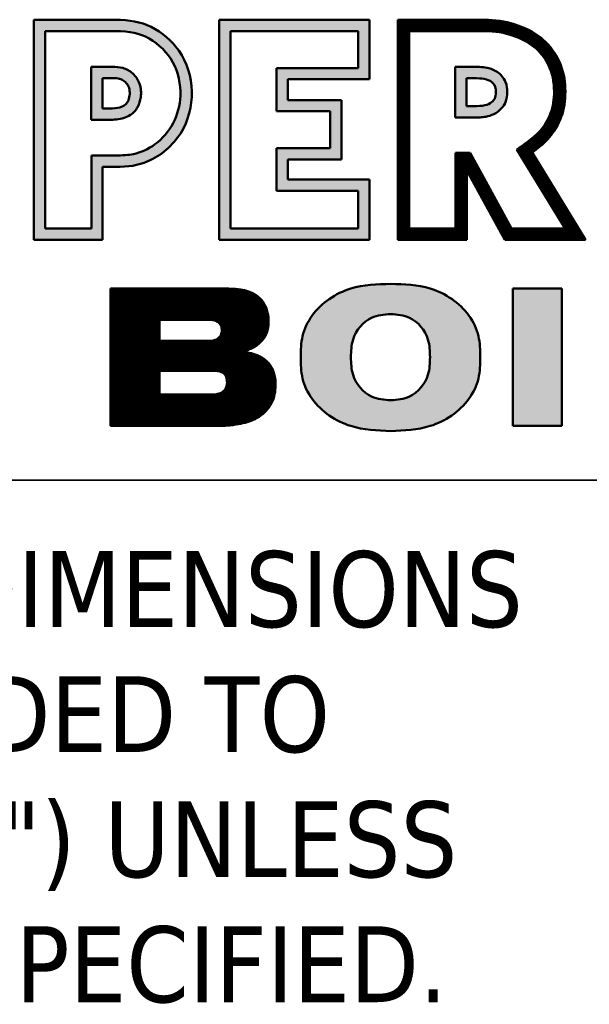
# Model space of a CAD drawing. Header units: inches. Extents: x 5 to 1128, y -85 to 748.
# Tile 515 of 656: x 940 to 959, y 50 to 84. Entities that reach past the tile are written whole.
import ezdxf
from ezdxf.enums import TextEntityAlignment as Align

# ---------------------------------------------------------------- set-up
doc = ezdxf.new("R2010")
doc.units = ezdxf.units.IN
doc.header["$LTSCALE"] = 32
doc.header["$MEASUREMENT"] = 0
doc.layers.add('No Plot', color=7, linetype='Continuous', lineweight=25, plot=False)
doc.layers.add('Title (ANSI)', color=7, linetype='Continuous', lineweight=50)
doc.styles.add('Note Text (ANSI)', font='tahoma.ttf')
doc.styles.get("Standard").update_dxf_attribs({"font": 'arial.ttf'})
pattern_1 = [(45, (0, 0), (-3.0935921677e-05, 3.0935921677e-05), [])]

# ---------------------------------------------------------------- blocks, each defined once
blk = doc.blocks.new('Title Blocks SUPERIOR TITLE')
at = {"lineweight": 25}
h = blk.add_hatch(color=256, dxfattribs=at)
edge = h.paths.add_edge_path(flags=0)
edge.add_line((48.7307, 4.2394), (48.7563, 4.2394))
edge.add_spline(control_points=[(48.7563, 4.2394), (48.7636, 4.2394), (48.7696, 4.2399), (48.7829, 4.2426), (48.7905, 4.2461), (48.8138, 4.263), (48.8237, 4.282), (48.8249, 4.3147), (48.8222, 4.327), (48.811, 4.3477), (48.8018, 4.3567), (48.7811, 4.3686), (48.7714, 4.3702), (48.7559, 4.3705)], knot_values=[-0.818543, -0.818543, -0.818543, -0.818543, -0.7519, -0.7519, -0.65082, -0.65082, -0.418996, -0.418996, -0.279331, -0.279331, -0.139665, -0.139665, 0, 0, 0, 0], degree=3, periodic=0)
edge.add_line((48.7559, 4.3705), (48.6819, 4.3705))
edge.add_line((48.6819, 4.3705), (48.6819, 4.1626))
edge.add_line((48.6819, 4.1626), (48.7307, 4.1626))
edge.add_line((48.7307, 4.1626), (48.7307, 4.2394))
edge = h.paths.add_edge_path()
edge.add_spline(control_points=[(48.7563, 4.2275), (48.7694, 4.2275), (48.7798, 4.2288), (48.8041, 4.2394), (48.8166, 4.2501), (48.8409, 4.2887), (48.8404, 4.3252), (48.8153, 4.3605), (48.8051, 4.3692), (48.7825, 4.3806), (48.7708, 4.3822), (48.7561, 4.3824)], knot_values=[0, 0, 0, 0, 0.112702, 0.112702, 0.264618, 0.264618, 0.566661, 0.566661, 0.692602, 0.692602, 0.818543, 0.818543, 0.818543, 0.818543], degree=3, periodic=0)
edge.add_line((48.7561, 4.3824), (48.67, 4.3824))
edge.add_line((48.67, 4.3824), (48.67, 4.1507))
edge.add_line((48.67, 4.1507), (48.7426, 4.1507))
edge.add_line((48.7426, 4.1507), (48.7426, 4.2275))
edge.add_line((48.7426, 4.2275), (48.7563, 4.2275))
h = blk.add_hatch(color=256, dxfattribs=at)
h.paths.add_polyline_path([(48.9255, 4.286), (48.9255, 4.3316), (49.0117, 4.3316), (49.0117, 4.3705), (48.877, 4.3705), (48.877, 4.1626), (49.0116, 4.1626), (49.0116, 4.2021), (48.9255, 4.2021), (48.9255, 4.2471), (48.982, 4.2471), (48.982, 4.286)], flags=0)
h.paths.add_polyline_path([(49.0236, 4.3197), (49.0236, 4.3824), (48.8651, 4.3824), (48.8651, 4.1507), (49.0235, 4.1507), (49.0235, 4.214), (48.9374, 4.214), (48.9374, 4.2352), (48.9939, 4.2352), (48.9939, 4.2979), (48.9374, 4.2979), (48.9374, 4.3197)])
h = blk.add_hatch(dxfattribs=at)
h.set_pattern_fill('ANSI31', color=256, scale=0.00035, style=0)
h.set_pattern_definition(pattern_1)
edge = h.paths.add_edge_path(flags=0)
edge.add_line((49.1293, 4.2421), (49.173, 4.1626))
edge.add_line((49.173, 4.1626), (49.2296, 4.1626))
edge.add_line((49.2296, 4.1626), (49.1786, 4.2457))
edge.add_spline(control_points=[(49.1786, 4.2457), (49.1854, 4.2504), (49.1909, 4.2545), (49.1951, 4.258)], knot_values=[-0.701293, -0.701293, -0.701293, -0.701293, -0.650383, -0.650383, -0.650383, -0.650383], degree=3, periodic=0)
edge.add_spline(control_points=[(49.1951, 4.258), (49.1991, 4.2613), (49.2019, 4.264), (49.2088, 4.2724), (49.2128, 4.2796), (49.2172, 4.2937), (49.218, 4.302), (49.2173, 4.3211), (49.2148, 4.3299), (49.202, 4.3521), (49.1885, 4.3615), (49.1614, 4.3697), (49.1525, 4.3706), (49.1399, 4.3704)], knot_values=[-0.650383, -0.650383, -0.650383, -0.650383, -0.601453, -0.601453, -0.510571, -0.510571, -0.419689, -0.419689, -0.301849, -0.301849, -0.111362, -0.111362, 0, 0, 0, 0], degree=3, periodic=0)
edge.add_line((49.1399, 4.3704), (49.0652, 4.3704))
edge.add_line((49.0652, 4.3704), (49.0652, 4.1626))
edge.add_line((49.0652, 4.1626), (49.114, 4.1626))
edge.add_line((49.114, 4.1626), (49.114, 4.2421))
edge.add_line((49.114, 4.2421), (49.1293, 4.2421))
edge = h.paths.add_edge_path()
edge.add_line((49.251, 4.1507), (49.1946, 4.2425))
edge.add_spline(control_points=[(49.1946, 4.2425), (49.1976, 4.2447), (49.2003, 4.2468), (49.2027, 4.2488)], knot_values=[0.650383, 0.650383, 0.650383, 0.650383, 0.677218, 0.677218, 0.677218, 0.677218], degree=3, periodic=0)
edge.add_spline(control_points=[(49.2027, 4.2488), (49.2094, 4.2543), (49.2137, 4.2591), (49.2228, 4.2728), (49.2264, 4.2812), (49.2298, 4.2982), (49.2301, 4.3084), (49.2271, 4.3362), (49.2167, 4.3547), (49.1924, 4.3717), (49.1824, 4.3761), (49.1618, 4.3818), (49.1519, 4.3825), (49.14, 4.3824)], knot_values=[0, 0, 0, 0, 0.074157, 0.074157, 0.162849, 0.162849, 0.251541, 0.251541, 0.44626, 0.44626, 0.548321, 0.548321, 0.650383, 0.650383, 0.650383, 0.650383], degree=3, periodic=0)
edge.add_line((49.14, 4.3824), (49.0532, 4.3824))
edge.add_line((49.0532, 4.3824), (49.0532, 4.1507))
edge.add_line((49.0532, 4.1507), (49.1259, 4.1507))
edge.add_line((49.1259, 4.1507), (49.1259, 4.2236))
edge.add_line((49.1259, 4.2236), (49.166, 4.1507))
edge.add_line((49.166, 4.1507), (49.251, 4.1507))
h = blk.add_hatch(color=256, dxfattribs=at)
edge = h.paths.add_edge_path(flags=0)
edge.add_line((48.7423, 4.289), (48.7494, 4.289))
edge.add_spline(control_points=[(48.7494, 4.289), (48.7542, 4.289), (48.7573, 4.2892), (48.7645, 4.2913), (48.7665, 4.2926), (48.7704, 4.2982), (48.7715, 4.3032), (48.7705, 4.3118), (48.7685, 4.3154), (48.7623, 4.3202), (48.7594, 4.3208), (48.7526, 4.321)], knot_values=[-0.274372, -0.274372, -0.274372, -0.274372, -0.232556, -0.232556, -0.183037, -0.183037, -0.122025, -0.122025, -0.061012, -0.061012, 0, 0, 0, 0], degree=3, periodic=0)
edge.add_line((48.7526, 4.321), (48.7423, 4.321))
edge.add_line((48.7423, 4.321), (48.7423, 4.289))
edge = h.paths.add_edge_path()
edge.add_spline(control_points=[(48.7494, 4.2771), (48.7519, 4.2771), (48.7573, 4.2771), (48.7649, 4.2787), (48.7733, 4.2823), (48.7801, 4.29), (48.7836, 4.3018), (48.7827, 4.315), (48.7752, 4.3264), (48.7642, 4.3326), (48.7564, 4.3328), (48.7525, 4.3329)], knot_values=[0, 0, 0, 0, 21.446278, 45.995522, 66.36737, 98.655676, 129.682851, 170.550924, 207.699464, 241.742111, 274.372411, 274.372411, 274.372411, 274.372411], degree=3, periodic=0)
edge.add_line((48.7525, 4.3329), (48.7304, 4.3328))
edge.add_line((48.7304, 4.3328), (48.7304, 4.2771))
edge.add_line((48.7304, 4.2771), (48.7494, 4.2771))
h = blk.add_hatch(color=256, dxfattribs=at)
edge = h.paths.add_edge_path(flags=0)
edge.add_spline(control_points=[(49.1329, 4.2914), (49.1378, 4.2915), (49.1417, 4.2916), (49.148, 4.293), (49.1501, 4.294), (49.1539, 4.2972), (49.1553, 4.299), (49.1565, 4.3026), (49.1567, 4.3063), (49.1559, 4.313), (49.1547, 4.3148), (49.1479, 4.3201), (49.142, 4.3208), (49.1329, 4.3209)], knot_values=[-0.288872, -0.288872, -0.288872, -0.288872, -0.246765, -0.246765, -0.208681, -0.208681, -0.170597, -0.170597, -0.132513, -0.132513, -0.07892, -0.07892, 0, 0, 0, 0], degree=3, periodic=0)
edge.add_line((49.1329, 4.3209), (49.1256, 4.3209))
edge.add_line((49.1256, 4.3209), (49.1256, 4.2914))
edge.add_line((49.1256, 4.2914), (49.1329, 4.2914))
edge = h.paths.add_edge_path()
edge.add_line((49.1137, 4.2795), (49.1329, 4.2795))
edge.add_spline(control_points=[(49.1329, 4.2795), (49.1352, 4.2795), (49.1396, 4.2795), (49.1469, 4.2803), (49.1549, 4.2826), (49.1622, 4.2881), (49.1677, 4.2962), (49.1689, 4.3062), (49.1677, 4.3159), (49.1633, 4.3231), (49.1573, 4.3283), (49.1498, 4.3317), (49.1412, 4.3327), (49.1357, 4.3328), (49.1329, 4.3328)], knot_values=[0, 0, 0, 0, 19.68907, 37.183159, 62.807968, 90.559754, 113.544659, 144.551319, 174.727619, 195.878946, 214.672315, 242.231464, 264.830431, 288.883455, 288.883455, 288.883455, 288.883455], degree=3, periodic=0)
edge.add_line((49.1329, 4.3328), (49.1137, 4.3328))
edge.add_line((49.1137, 4.3328), (49.1137, 4.2795))
h = blk.add_hatch(dxfattribs=at)
h.set_pattern_fill('ANSI31', color=256, scale=0.00035, style=0)
h.set_pattern_definition(pattern_1)
edge = h.paths.add_edge_path(flags=0)
edge.add_line((48.8023, 3.9875), (48.8567, 3.9875))
edge.add_spline(control_points=[(48.8567, 3.9875), (48.8577, 3.9875), (48.8597, 3.9875), (48.8621, 3.9879), (48.8651, 3.9885), (48.8681, 3.9896), (48.8713, 3.9925), (48.8733, 3.9962), (48.8736, 4.0006), (48.8733, 4.0043), (48.872, 4.0081), (48.8692, 4.0107), (48.8656, 4.012), (48.8622, 4.0125), (48.8591, 4.0127), (48.8574, 4.0127), (48.8566, 4.0127)], knot_values=[-138.059108, -138.059108, -138.059108, -138.059108, -129.678332, -121.376797, -116.767826, -103.812896, -94.676817, -80.216732, -69.105277, -57.710838, -47.88682, -35.866014, -26.520091, -14.922162, -6.895848, 0, 0, 0, 0], degree=3, periodic=0)
edge.add_line((48.8566, 4.0127), (48.8023, 4.0127))
edge.add_line((48.8023, 4.0127), (48.8023, 3.9875))
edge = h.paths.add_edge_path(flags=0)
edge.add_line((48.8025, 4.0441), (48.8535, 4.0441))
edge.add_spline(control_points=[(48.8535, 4.0441), (48.8549, 4.0441), (48.8571, 4.0441), (48.8608, 4.0449), (48.8649, 4.0467), (48.8677, 4.0509), (48.8681, 4.0557), (48.8676, 4.0598), (48.8651, 4.0634), (48.8615, 4.0654), (48.858, 4.0662), (48.8552, 4.0664), (48.8537, 4.0664), (48.8532, 4.0664)], knot_values=[-119.342972, -119.342972, -119.342972, -119.342972, -107.342224, -100.443953, -87.079297, -70.488666, -59.600945, -46.774352, -35.297935, -23.84831, -12.395346, -4.545955, 0, 0, 0, 0], degree=3, periodic=0)
edge.add_line((48.8532, 4.0664), (48.8025, 4.0664))
edge.add_line((48.8025, 4.0664), (48.8025, 4.0441))
edge = h.paths.add_edge_path()
edge.add_spline(control_points=[(48.8895, 4.0328), (48.8905, 4.0331), (48.8931, 4.0337), (48.8976, 4.0353), (48.902, 4.0374), (48.9065, 4.0404), (48.9099, 4.0435), (48.913, 4.0476), (48.915, 4.0517), (48.9164, 4.056), (48.9171, 4.0604), (48.9173, 4.0646), (48.9172, 4.0687), (48.9165, 4.0732), (48.9153, 4.0777), (48.9131, 4.0826), (48.9104, 4.0869), (48.9068, 4.0904), (48.9034, 4.0929), (48.8995, 4.0949), (48.8953, 4.0965), (48.8908, 4.0977), (48.8868, 4.0983), (48.8827, 4.0988), (48.8778, 4.0991), (48.874, 4.0992), (48.8719, 4.0992)], knot_values=[0, 0, 0, 0, 8.259258, 22.888893, 40.689723, 50.687745, 68.353182, 80.542787, 94.018555, 107.764489, 119.14978, 132.14778, 143.21613, 154.398622, 171.050613, 182.919142, 200.343742, 214.594199, 225.505564, 236.767803, 251.550036, 264.361289, 276.33066, 286.072641, 299.740571, 318.388347, 318.388347, 318.388347, 318.388347], degree=3, periodic=0)
edge.add_line((48.8719, 4.0992), (48.7507, 4.0992))
edge.add_line((48.7507, 4.0992), (48.7507, 3.9545))
edge.add_line((48.7507, 3.9545), (48.8614, 3.9545))
edge.add_spline(control_points=[(48.8614, 3.9545), (48.8635, 3.9545), (48.8684, 3.9545), (48.8755, 3.955), (48.8839, 3.9559), (48.8923, 3.9576), (48.9013, 3.9605), (48.9081, 3.9645), (48.9132, 3.9687), (48.9172, 3.973), (48.9211, 3.9793), (48.924, 3.9876), (48.9247, 3.9954), (48.9245, 4.0021), (48.9239, 4.0073), (48.9223, 4.0126), (48.9199, 4.0175), (48.9164, 4.0219), (48.9122, 4.0254), (48.9089, 4.0274), (48.9056, 4.029), (48.9022, 4.0303), (48.8985, 4.0312), (48.8956, 4.0318), (48.8931, 4.0323), (48.8912, 4.0326), (48.8899, 4.0328), (48.8895, 4.0328)], knot_values=[0, 0, 0, 0, 17.200377, 42.099151, 61.209439, 89.620964, 115.361397, 142.096092, 156.470923, 172.177105, 191.705667, 219.818342, 247.114264, 257.731892, 278.018924, 291.66196, 304.822844, 324.525577, 339.60272, 350.809722, 358.213634, 370.799355, 381.846713, 390.612912, 396.149819, 404.107905, 407.195046, 407.195046, 407.195046, 407.195046], degree=3, periodic=0)
h = blk.add_hatch(color=256, dxfattribs=at)
edge = h.paths.add_edge_path(flags=0)
edge.add_spline(control_points=[(49.0872, 4.027), (49.087, 4.0332), (49.0867, 4.0496), (49.0697, 4.0704), (49.0527, 4.0718), (49.0458, 4.0724)], knot_values=[-196.858611, -196.858611, -196.858611, -196.858611, -143.618174, -57.414771, 0, 0, 0, 0], degree=3, periodic=0)
edge.add_spline(control_points=[(49.0458, 4.0724), (49.0389, 4.0719), (49.0216, 4.0705), (49.0046, 4.0496), (49.0041, 4.0332), (49.0039, 4.027)], knot_values=[-198.15438, -198.15438, -198.15438, -198.15438, -139.494959, -53.291556, 0, 0, 0, 0], degree=3, periodic=0)
edge.add_spline(control_points=[(49.0039, 4.027), (49.0041, 4.0207), (49.0046, 4.0044), (49.0216, 3.9834), (49.0389, 3.9821), (49.0459, 3.9816)], knot_values=[-198.411905, -198.411905, -198.411905, -198.411905, -145.121128, -58.917726, 0, 0, 0, 0], degree=3, periodic=0)
edge.add_spline(control_points=[(49.0459, 3.9816), (49.0527, 3.9821), (49.0697, 3.9836), (49.0867, 4.0044), (49.087, 4.0207), (49.0872, 4.027)], knot_values=[-196.6013, -196.6013, -196.6013, -196.6013, -139.444578, -53.241176, 0, 0, 0, 0], degree=3, periodic=0)
edge = h.paths.add_edge_path()
edge.add_spline(control_points=[(49.0459, 4.1042), (49.0316, 4.1038), (49.0006, 4.1029), (48.9658, 4.0795), (48.9515, 4.0499), (48.9512, 4.0344), (48.9511, 4.0268)], knot_values=[0, 0, 0, 0, 121.303554, 262.91652, 331.147321, 394.98389, 394.98389, 394.98389, 394.98389], degree=3, periodic=0)
edge.add_spline(control_points=[(48.9511, 4.0268), (48.9512, 4.0193), (48.9515, 4.0038), (48.9658, 3.9742), (49.0006, 3.9509), (49.0316, 3.9497), (49.0459, 3.9491)], knot_values=[0, 0, 0, 0, 63.818911, 132.049711, 273.662677, 395.001539, 395.001539, 395.001539, 395.001539], degree=3, periodic=0)
edge.add_spline(control_points=[(49.0459, 3.9491), (49.06, 3.9497), (49.0907, 3.951), (49.1254, 3.9742), (49.1397, 4.0038), (49.14, 4.0193), (49.1401, 4.0269)], knot_values=[0, 0, 0, 0, 119.925613, 261.538579, 329.76938, 393.637082, 393.637082, 393.637082, 393.637082], degree=3, periodic=0)
edge.add_spline(control_points=[(49.1401, 4.0269), (49.14, 4.0344), (49.1397, 4.0499), (49.1254, 4.0795), (49.0908, 4.1028), (49.06, 4.1038), (49.0459, 4.1042)], knot_values=[0, 0, 0, 0, 63.781396, 132.012197, 273.625163, 393.348671, 393.348671, 393.348671, 393.348671], degree=3, periodic=0)
blk.add_hatch(color=256, dxfattribs=at).paths.add_polyline_path([(49.1744, 3.9545), (49.226, 3.9545), (49.226, 4.0992), (49.1744, 4.0992)])
at = {"layer": 'No Plot', "color": 7, "linetype": 'Continuous', "lineweight": 25}
for p, q in [((48.7561, 4.3824), (48.67, 4.3824)), ((48.67, 4.3824), (48.67, 4.1507)), ((49.0236, 4.3824), (48.8651, 4.3824)), ((48.8651, 4.3824), (48.8651, 4.1507)), ((49.0236, 4.3197), (49.0236, 4.3824)), ((49.0532, 4.1507), (49.0532, 4.3824)), ((49.0532, 4.3824), (49.14, 4.3824)), ((48.7559, 4.3705), (48.6819, 4.3705)), ((48.6819, 4.3705), (48.6819, 4.1626)), ((49.0117, 4.3705), (48.877, 4.3705)), ((48.877, 4.3705), (48.877, 4.1626)), ((49.0117, 4.3316), (49.0117, 4.3705)), ((49.0652, 4.1626), (49.0652, 4.3704)), ((49.0652, 4.3704), (49.1399, 4.3704)), ((48.7525, 4.3329), (48.7304, 4.3328)), ((48.7304, 4.3328), (48.7304, 4.2771)), ((48.9255, 4.286), (48.9255, 4.3316)), ((48.9255, 4.3316), (49.0117, 4.3316)), ((49.1137, 4.3328), (49.1137, 4.2795)), ((49.1137, 4.3328), (49.1329, 4.3328)), ((48.7526, 4.321), (48.7423, 4.321)), ((48.7423, 4.321), (48.7423, 4.289)), ((48.9374, 4.2979), (48.9374, 4.3197)), ((48.9374, 4.3197), (49.0236, 4.3197)), ((49.1256, 4.3209), (49.1256, 4.2914)), ((49.1256, 4.3209), (49.1329, 4.3209)), ((48.9939, 4.2979), (48.9374, 4.2979)), ((48.9939, 4.2352), (48.9939, 4.2979)), ((48.7423, 4.289), (48.7494, 4.289)), ((48.982, 4.286), (48.9255, 4.286)), ((48.982, 4.2471), (48.982, 4.286)), ((49.1256, 4.2914), (49.1329, 4.2914)), ((48.7304, 4.2771), (48.7494, 4.2771)), ((49.1137, 4.2795), (49.1329, 4.2795)), ((48.9255, 4.2021), (48.9255, 4.2471)), ((48.9255, 4.2471), (48.982, 4.2471)), ((49.1786, 4.2457), (49.2296, 4.1626)), ((48.7307, 4.1626), (48.7307, 4.2394)), ((48.7307, 4.2394), (48.7563, 4.2394)), ((48.9374, 4.214), (48.9374, 4.2352)), ((48.9374, 4.2352), (48.9939, 4.2352)), ((49.1293, 4.2421), (49.114, 4.2421)), ((49.114, 4.2421), (49.114, 4.1626)), ((49.1293, 4.2421), (49.173, 4.1626)), ((49.1946, 4.2425), (49.251, 4.1507)), ((48.7426, 4.1507), (48.7426, 4.2275)), ((48.7426, 4.2275), (48.7563, 4.2275)), ((49.166, 4.1507), (49.1259, 4.2236)), ((49.1259, 4.2236), (49.1259, 4.1507)), ((49.0235, 4.214), (48.9374, 4.214)), ((49.0235, 4.1507), (49.0235, 4.214)), ((49.0116, 4.2021), (48.9255, 4.2021)), ((49.0116, 4.1626), (49.0116, 4.2021)), ((48.6819, 4.1626), (48.7307, 4.1626)), ((48.877, 4.1626), (49.0116, 4.1626)), ((49.114, 4.1626), (49.0652, 4.1626)), ((49.2296, 4.1626), (49.173, 4.1626)), ((48.67, 4.1507), (48.7426, 4.1507)), ((48.8651, 4.1507), (49.0235, 4.1507)), ((49.1259, 4.1507), (49.0532, 4.1507)), ((49.251, 4.1507), (49.166, 4.1507)), ((48.7507, 4.0992), (48.7507, 3.9545)), ((48.8719, 4.0992), (48.7507, 4.0992)), ((49.1744, 4.0992), (49.226, 4.0992)), ((49.1744, 3.9545), (49.1744, 4.0992)), ((49.226, 4.0992), (49.226, 3.9545)), ((48.8025, 4.0664), (48.8025, 4.0441)), ((48.8025, 4.0664), (48.8532, 4.0664)), ((48.8025, 4.0441), (48.8535, 4.0441)), ((48.8023, 4.0127), (48.8023, 3.9875)), ((48.8023, 4.0127), (48.8566, 4.0127)), ((48.8023, 3.9875), (48.8567, 3.9875)), ((48.7507, 3.9545), (48.8614, 3.9545)), ((49.226, 3.9545), (49.1744, 3.9545))]:
    blk.add_line(p, q, dxfattribs=at)
for points, knots in [([(48.7561, 4.3824), (48.7708, 4.3822), (48.7825, 4.3806), (48.8051, 4.3692), (48.8153, 4.3605), (48.8404, 4.3252), (48.8409, 4.2887), (48.8166, 4.2501), (48.8041, 4.2394), (48.7798, 4.2288), (48.7694, 4.2275), (48.7563, 4.2275)], [0, 0, 0, 0, 0.1259411, 0.1259411, 0.2518823, 0.2518823, 0.5539255, 0.5539255, 0.7058413, 0.7058413, 0.8185433, 0.8185433, 0.8185433, 0.8185433]), ([(49.14, 4.3824), (49.1519, 4.3825), (49.1618, 4.3818), (49.1824, 4.3761), (49.1924, 4.3717), (49.2167, 4.3547), (49.2271, 4.3362), (49.2301, 4.3084), (49.2298, 4.2982), (49.2264, 4.2812), (49.2228, 4.2728), (49.2137, 4.2591), (49.2094, 4.2543), (49.2027, 4.2488), (49.2003, 4.2468), (49.1976, 4.2447), (49.1946, 4.2425)], [0, 0, 0, 0, 0.1020614, 0.1020614, 0.2041229, 0.2041229, 0.3988419, 0.3988419, 0.487534, 0.487534, 0.5762262, 0.5762262, 0.6503828, 0.6503828, 0.6503828, 0.6772177, 0.6772177, 0.6772177, 0.6772177]), ([(48.7559, 4.3705), (48.7714, 4.3702), (48.7811, 4.3686), (48.8018, 4.3567), (48.811, 4.3477), (48.8222, 4.327), (48.8249, 4.3147), (48.8237, 4.282), (48.8138, 4.263), (48.7905, 4.2461), (48.7829, 4.2426), (48.7696, 4.2399), (48.7636, 4.2394), (48.7563, 4.2394)], [0, 0, 0, 0, 0.1396655, 0.1396655, 0.279331, 0.279331, 0.4189965, 0.4189965, 0.6508205, 0.6508205, 0.7519002, 0.7519002, 0.8185433, 0.8185433, 0.8185433, 0.8185433]), ([(49.1399, 4.3704), (49.1525, 4.3706), (49.1614, 4.3697), (49.1885, 4.3615), (49.202, 4.3521), (49.2148, 4.3299), (49.2173, 4.3211), (49.218, 4.302), (49.2172, 4.2937), (49.2128, 4.2796), (49.2088, 4.2724), (49.2019, 4.264), (49.1991, 4.2613), (49.1951, 4.258), (49.1909, 4.2545), (49.1854, 4.2504), (49.1786, 4.2457)], [0, 0, 0, 0, 0.1113616, 0.1113616, 0.3018491, 0.3018491, 0.4196889, 0.4196889, 0.5105709, 0.5105709, 0.6014528, 0.6014528, 0.6503828, 0.6503828, 0.6503828, 0.7012931, 0.7012931, 0.7012931, 0.7012931]), ([(48.7526, 4.321), (48.7594, 4.3208), (48.7623, 4.3202), (48.7685, 4.3154), (48.7705, 4.3118), (48.7715, 4.3032), (48.7704, 4.2982), (48.7665, 4.2926), (48.7645, 4.2913), (48.7573, 4.2892), (48.7542, 4.289), (48.7494, 4.289)], [0, 0, 0, 0, 0.0610124, 0.0610124, 0.1220249, 0.1220249, 0.1830373, 0.1830373, 0.2325564, 0.2325564, 0.2743724, 0.2743724, 0.2743724, 0.2743724]), ([(49.1329, 4.3209), (49.142, 4.3208), (49.1479, 4.3201), (49.1547, 4.3148), (49.1559, 4.313), (49.1567, 4.3063), (49.1565, 4.3026), (49.1553, 4.299), (49.1539, 4.2972), (49.1501, 4.294), (49.148, 4.293), (49.1417, 4.2916), (49.1378, 4.2915), (49.1329, 4.2914)], [0, 0, 0, 0, 0.0789204, 0.0789204, 0.132513, 0.132513, 0.1705971, 0.1705971, 0.2086812, 0.2086812, 0.2467653, 0.2467653, 0.2888722, 0.2888722, 0.2888722, 0.2888722])]:
    blk.add_open_spline(points, degree=3, knots=knots, dxfattribs=at)
for points in [[(48.7525, 4.3329), (48.7639, 4.3317), (48.7743, 4.3259), (48.7814, 4.315), (48.7827, 4.3008), (48.7794, 4.2905), (48.7718, 4.2821), (48.7653, 4.2791), (48.7569, 4.2774), (48.7494, 4.2771)], [(49.1329, 4.3328), (49.1414, 4.3326), (49.1492, 4.3314), (49.1579, 4.3274), (49.1629, 4.323), (49.1667, 4.3167), (49.1685, 4.3063), (49.1667, 4.2956), (49.1622, 4.2889), (49.1545, 4.2831), (49.1459, 4.2804), (49.1398, 4.2797), (49.1329, 4.2795)], [(48.8719, 4.0992), (48.8784, 4.099), (48.8832, 4.0987), (48.8866, 4.0983), (48.8907, 4.0976), (48.895, 4.0965), (48.8999, 4.0947), (48.9033, 4.0928), (48.9064, 4.0906), (48.91, 4.0871), (48.9133, 4.082), (48.915, 4.0782), (48.9166, 4.0726), (48.9171, 4.0687), (48.9173, 4.0648), (48.917, 4.0603), (48.9163, 4.0563), (48.9149, 4.0517), (48.9128, 4.0475), (48.9102, 4.0441), (48.9057, 4.0399), (48.9028, 4.038), (48.8972, 4.0352), (48.8923, 4.0336), (48.8895, 4.0328)], [(49.0459, 4.1042), (49.0037, 4.0992), (48.9632, 4.0707), (48.9531, 4.0491), (48.9511, 4.0268)], [(49.0459, 4.1042), (49.0875, 4.0992), (49.128, 4.0707), (49.1382, 4.0491), (49.1401, 4.0269)], [(49.0458, 4.0724), (49.0257, 4.0685), (49.0062, 4.0455), (49.0039, 4.027)], [(49.0458, 4.0724), (49.0656, 4.0685), (49.0851, 4.0455), (49.0872, 4.027)], [(48.8532, 4.0664), (48.8548, 4.0664), (48.8575, 4.0662), (48.8614, 4.0652), (48.8649, 4.0631), (48.8672, 4.0599), (48.868, 4.0554), (48.8675, 4.0517), (48.8643, 4.0469), (48.8601, 4.0448), (48.8577, 4.0443), (48.8535, 4.0441)], [(48.8895, 4.0328), (48.8906, 4.0327), (48.8934, 4.0322), (48.8953, 4.0319), (48.8983, 4.0313), (48.902, 4.0303), (48.9061, 4.0287), (48.9085, 4.0276), (48.9118, 4.0255), (48.9159, 4.0221), (48.9201, 4.0167), (48.9222, 4.0126), (48.9236, 4.008), (48.9245, 4.001), (48.9246, 3.9973), (48.9236, 3.9878), (48.9204, 3.9785), (48.9167, 3.9727), (48.913, 3.9687), (48.9092, 3.9655), (48.9011, 3.9608), (48.8925, 3.9578), (48.8828, 3.9558), (48.8762, 3.9551), (48.8675, 3.9546), (48.8614, 3.9545)], [(49.0459, 3.9491), (49.0037, 3.9545), (48.9632, 3.983), (48.9531, 4.0046), (48.9511, 4.0268)], [(49.0459, 3.9816), (49.0257, 3.9855), (49.0062, 4.0085), (49.0039, 4.027)], [(49.0459, 3.9816), (49.0656, 3.9855), (49.0851, 4.0085), (49.0872, 4.027)], [(49.0459, 3.9491), (49.0875, 3.9545), (49.128, 3.983), (49.1382, 4.0046), (49.1401, 4.0269)], [(48.8566, 4.0127), (48.859, 4.0127), (48.8618, 4.0125), (48.8658, 4.0118), (48.8688, 4.0106), (48.8719, 4.0077), (48.8731, 4.0045), (48.8735, 4.0005), (48.8731, 3.9967), (48.8707, 3.9922), (48.8683, 3.9901), (48.8641, 3.9883), (48.8626, 3.988), (48.8597, 3.9875), (48.8567, 3.9875)]]:
    blk.add_spline(points, degree=3, dxfattribs=at)
at = {"layer": 'Title (ANSI)'}
for p, q in [((48.7561, 4.3824), (48.67, 4.3824)), ((48.67, 4.3824), (48.67, 4.1507)), ((49.0236, 4.3824), (48.8651, 4.3824)), ((48.8651, 4.3824), (48.8651, 4.1507)), ((49.0236, 4.3197), (49.0236, 4.3824)), ((49.14, 4.3824), (49.0532, 4.3824)), ((49.0532, 4.3824), (49.0532, 4.1507)), ((48.6819, 4.1626), (48.6819, 4.3705)), ((48.6819, 4.3705), (48.7559, 4.3705)), ((48.877, 4.1626), (48.877, 4.3705)), ((48.877, 4.3705), (49.0117, 4.3705)), ((49.0117, 4.3705), (49.0117, 4.3316)), ((49.0652, 4.1626), (49.0652, 4.3704)), ((49.0652, 4.3704), (49.1399, 4.3704)), ((48.7304, 4.3328), (48.7525, 4.3329)), ((48.7525, 4.3329), (48.7304, 4.3328)), ((48.7304, 4.2771), (48.7304, 4.3328)), ((48.7304, 4.3328), (48.7304, 4.2771)), ((49.0117, 4.3316), (48.9255, 4.3316)), ((48.9255, 4.3316), (48.9255, 4.286)), ((49.1137, 4.2795), (49.1137, 4.3328)), ((49.1137, 4.3328), (49.1329, 4.3328)), ((49.1329, 4.3328), (49.1137, 4.3328)), ((49.1137, 4.3328), (49.1137, 4.2795)), ((48.7423, 4.289), (48.7423, 4.321)), ((48.7423, 4.321), (48.7526, 4.321)), ((48.7423, 4.289), (48.7423, 4.321)), ((48.7423, 4.321), (48.7526, 4.321)), ((48.9374, 4.2979), (48.9374, 4.3197)), ((48.9374, 4.3197), (49.0236, 4.3197)), ((49.1256, 4.2914), (49.1256, 4.3209)), ((49.1256, 4.3209), (49.1329, 4.3209)), ((49.1256, 4.3209), (49.1329, 4.3209)), ((49.1256, 4.2914), (49.1256, 4.3209)), ((48.9939, 4.2979), (48.9374, 4.2979)), ((48.9939, 4.2352), (48.9939, 4.2979)), ((48.7494, 4.289), (48.7423, 4.289)), ((48.7494, 4.289), (48.7423, 4.289)), ((48.9255, 4.286), (48.982, 4.286)), ((48.982, 4.286), (48.982, 4.2471)), ((49.1329, 4.2914), (49.1256, 4.2914)), ((49.1329, 4.2914), (49.1256, 4.2914)), ((48.7494, 4.2771), (48.7304, 4.2771)), ((48.7304, 4.2771), (48.7494, 4.2771)), ((49.1329, 4.2795), (49.1137, 4.2795)), ((49.1137, 4.2795), (49.1329, 4.2795)), ((48.982, 4.2471), (48.9255, 4.2471)), ((48.9255, 4.2471), (48.9255, 4.2021)), ((49.1786, 4.2457), (49.2296, 4.1626)), ((48.7563, 4.2394), (48.7307, 4.2394)), ((48.7307, 4.2394), (48.7307, 4.1626)), ((48.9374, 4.214), (48.9374, 4.2352)), ((48.9374, 4.2352), (48.9939, 4.2352)), ((49.1293, 4.2421), (49.114, 4.2421)), ((49.114, 4.2421), (49.114, 4.1626)), ((49.173, 4.1626), (49.1293, 4.2421)), ((49.251, 4.1507), (49.1946, 4.2425)), ((48.7426, 4.1507), (48.7426, 4.2275)), ((48.7426, 4.2275), (48.7563, 4.2275)), ((49.1259, 4.1507), (49.1259, 4.2236)), ((49.1259, 4.2236), (49.166, 4.1507)), ((49.0235, 4.214), (48.9374, 4.214)), ((49.0235, 4.1507), (49.0235, 4.214)), ((48.9255, 4.2021), (49.0116, 4.2021)), ((49.0116, 4.2021), (49.0116, 4.1626)), ((48.7307, 4.1626), (48.6819, 4.1626)), ((49.0116, 4.1626), (48.877, 4.1626)), ((49.114, 4.1626), (49.0652, 4.1626)), ((49.2296, 4.1626), (49.173, 4.1626)), ((48.67, 4.1507), (48.7426, 4.1507)), ((48.8651, 4.1507), (49.0235, 4.1507)), ((49.0532, 4.1507), (49.1259, 4.1507)), ((49.166, 4.1507), (49.251, 4.1507)), ((48.8719, 4.0992), (48.7507, 4.0992)), ((48.7507, 4.0992), (48.7507, 3.9545)), ((49.226, 4.0992), (49.1744, 4.0992)), ((49.1744, 4.0992), (49.1744, 3.9545)), ((49.226, 3.9545), (49.226, 4.0992)), ((48.8025, 4.0441), (48.8025, 4.0664)), ((48.8025, 4.0664), (48.8532, 4.0664)), ((48.8535, 4.0441), (48.8025, 4.0441)), ((48.8023, 3.9875), (48.8023, 4.0127)), ((48.8023, 4.0127), (48.8566, 4.0127)), ((48.8567, 3.9875), (48.8023, 3.9875)), ((48.7507, 3.9545), (48.8614, 3.9545)), ((49.1744, 3.9545), (49.226, 3.9545))]:
    blk.add_line(p, q, dxfattribs=at)
at = {"layer": 'Title (ANSI)', "lineweight": 25}
for p, q in [((54.5339, 3.8975), (47.7839, 3.8975)), ((47.7839, 3.8975), (49.2839, 3.8975))]:
    blk.add_line(p, q, dxfattribs=at)
at = {"layer": 'Title (ANSI)'}
for points, knots in [([(48.7563, 4.2275), (48.7694, 4.2275), (48.7798, 4.2288), (48.8041, 4.2394), (48.8166, 4.2501), (48.8409, 4.2887), (48.8404, 4.3252), (48.8153, 4.3605), (48.8051, 4.3692), (48.7825, 4.3806), (48.7708, 4.3822), (48.7561, 4.3824)], [0, 0, 0, 0, 0.1127021, 0.1127021, 0.2646178, 0.2646178, 0.566661, 0.566661, 0.6926022, 0.6926022, 0.8185433, 0.8185433, 0.8185433, 0.8185433]), ([(49.2027, 4.2488), (49.2094, 4.2543), (49.2137, 4.2591), (49.2228, 4.2728), (49.2264, 4.2812), (49.2298, 4.2982), (49.2301, 4.3084), (49.2271, 4.3362), (49.2167, 4.3547), (49.1924, 4.3717), (49.1824, 4.3761), (49.1618, 4.3818), (49.1519, 4.3825), (49.14, 4.3824)], [0, 0, 0, 0, 0.0741566, 0.0741566, 0.1628488, 0.1628488, 0.2515409, 0.2515409, 0.4462599, 0.4462599, 0.5483213, 0.5483213, 0.6503828, 0.6503828, 0.6503828, 0.6503828]), ([(48.7559, 4.3705), (48.7714, 4.3702), (48.7811, 4.3686), (48.8018, 4.3567), (48.811, 4.3477), (48.8222, 4.327), (48.8249, 4.3147), (48.8237, 4.282), (48.8138, 4.263), (48.7905, 4.2461), (48.7829, 4.2426), (48.7696, 4.2399), (48.7636, 4.2394), (48.7563, 4.2394)], [0, 0, 0, 0, 0.1396655, 0.1396655, 0.279331, 0.279331, 0.4189965, 0.4189965, 0.6508205, 0.6508205, 0.7519002, 0.7519002, 0.8185433, 0.8185433, 0.8185433, 0.8185433]), ([(49.1399, 4.3704), (49.1525, 4.3706), (49.1614, 4.3697), (49.1885, 4.3615), (49.202, 4.3521), (49.2148, 4.3299), (49.2173, 4.3211), (49.218, 4.302), (49.2172, 4.2937), (49.2128, 4.2796), (49.2088, 4.2724), (49.2019, 4.264), (49.1991, 4.2613), (49.1951, 4.258)], [0, 0, 0, 0, 0.1113616, 0.1113616, 0.3018491, 0.3018491, 0.4196889, 0.4196889, 0.5105709, 0.5105709, 0.6014528, 0.6014528, 0.6503828, 0.6503828, 0.6503828, 0.6503828]), ([(48.7525, 4.3329), (48.7564, 4.3328), (48.7642, 4.3326), (48.7752, 4.3264), (48.7827, 4.315), (48.7836, 4.3018), (48.7801, 4.29), (48.7733, 4.2823), (48.7649, 4.2787), (48.7573, 4.2771), (48.7519, 4.2771), (48.7494, 4.2771)], [0, 0, 0, 0, 32.6303, 66.672947, 103.821487, 144.68956, 175.716735, 208.005041, 228.376889, 252.926133, 274.372411, 274.372411, 274.372411, 274.372411]), ([(48.7494, 4.2771), (48.7519, 4.2771), (48.7573, 4.2771), (48.7649, 4.2787), (48.7733, 4.2823), (48.7801, 4.29), (48.7836, 4.3018), (48.7827, 4.315), (48.7752, 4.3264), (48.7642, 4.3326), (48.7564, 4.3328), (48.7525, 4.3329)], [0, 0, 0, 0, 21.446278, 45.995522, 66.36737, 98.655676, 129.682851, 170.550924, 207.699464, 241.742111, 274.372411, 274.372411, 274.372411, 274.372411]), ([(49.1329, 4.3328), (49.1357, 4.3328), (49.1412, 4.3327), (49.1498, 4.3317), (49.1573, 4.3283), (49.1633, 4.3231), (49.1677, 4.3159), (49.1689, 4.3062), (49.1677, 4.2962), (49.1622, 4.2881), (49.1549, 4.2826), (49.1469, 4.2803), (49.1396, 4.2795), (49.1352, 4.2795), (49.1329, 4.2795)], [0, 0, 0, 0, 24.053024, 46.651991, 74.211139, 93.004509, 114.155836, 144.332136, 175.338796, 198.323701, 226.075487, 251.700296, 269.194385, 288.883455, 288.883455, 288.883455, 288.883455]), ([(49.1329, 4.2795), (49.1352, 4.2795), (49.1396, 4.2795), (49.1469, 4.2803), (49.1549, 4.2826), (49.1622, 4.2881), (49.1677, 4.2962), (49.1689, 4.3062), (49.1677, 4.3159), (49.1633, 4.3231), (49.1573, 4.3283), (49.1498, 4.3317), (49.1412, 4.3327), (49.1357, 4.3328), (49.1329, 4.3328)], [0, 0, 0, 0, 19.68907, 37.183159, 62.807968, 90.559754, 113.544659, 144.551319, 174.727619, 195.878946, 214.672315, 242.231464, 264.830431, 288.883455, 288.883455, 288.883455, 288.883455]), ([(48.7526, 4.321), (48.7594, 4.3208), (48.7623, 4.3202), (48.7685, 4.3154), (48.7705, 4.3118), (48.7715, 4.3032), (48.7704, 4.2982), (48.7665, 4.2926), (48.7645, 4.2913), (48.7573, 4.2892), (48.7542, 4.289), (48.7494, 4.289)], [0, 0, 0, 0, 0.0610124, 0.0610124, 0.1220249, 0.1220249, 0.1830373, 0.1830373, 0.2325564, 0.2325564, 0.2743724, 0.2743724, 0.2743724, 0.2743724]), ([(48.7526, 4.321), (48.7594, 4.3208), (48.7623, 4.3202), (48.7685, 4.3154), (48.7705, 4.3118), (48.7715, 4.3032), (48.7704, 4.2982), (48.7665, 4.2926), (48.7645, 4.2913), (48.7573, 4.2892), (48.7542, 4.289), (48.7494, 4.289)], [0, 0, 0, 0, 0.0610124, 0.0610124, 0.1220249, 0.1220249, 0.1830373, 0.1830373, 0.2325564, 0.2325564, 0.2743724, 0.2743724, 0.2743724, 0.2743724]), ([(49.1329, 4.3209), (49.142, 4.3208), (49.1479, 4.3201), (49.1547, 4.3148), (49.1559, 4.313), (49.1567, 4.3063), (49.1565, 4.3026), (49.1553, 4.299), (49.1539, 4.2972), (49.1501, 4.294), (49.148, 4.293), (49.1417, 4.2916), (49.1378, 4.2915), (49.1329, 4.2914)], [0, 0, 0, 0, 0.0789204, 0.0789204, 0.132513, 0.132513, 0.1705971, 0.1705971, 0.2086812, 0.2086812, 0.2467653, 0.2467653, 0.2888722, 0.2888722, 0.2888722, 0.2888722]), ([(49.1329, 4.3209), (49.142, 4.3208), (49.1479, 4.3201), (49.1547, 4.3148), (49.1559, 4.313), (49.1567, 4.3063), (49.1565, 4.3026), (49.1553, 4.299), (49.1539, 4.2972), (49.1501, 4.294), (49.148, 4.293), (49.1417, 4.2916), (49.1378, 4.2915), (49.1329, 4.2914)], [0, 0, 0, 0, 0.0789204, 0.0789204, 0.132513, 0.132513, 0.1705971, 0.1705971, 0.2086812, 0.2086812, 0.2467653, 0.2467653, 0.2888722, 0.2888722, 0.2888722, 0.2888722]), ([(48.8895, 4.0328), (48.8905, 4.0331), (48.8931, 4.0337), (48.8976, 4.0353), (48.902, 4.0374), (48.9065, 4.0404), (48.9099, 4.0435), (48.913, 4.0476), (48.915, 4.0517), (48.9164, 4.056), (48.9171, 4.0604), (48.9173, 4.0646), (48.9172, 4.0687), (48.9165, 4.0732), (48.9153, 4.0777), (48.9131, 4.0826), (48.9104, 4.0869), (48.9068, 4.0904), (48.9034, 4.0929), (48.8995, 4.0949), (48.8953, 4.0965), (48.8908, 4.0977), (48.8868, 4.0983), (48.8827, 4.0988), (48.8778, 4.0991), (48.874, 4.0992), (48.8719, 4.0992)], [0, 0, 0, 0, 8.259258, 22.888893, 40.689723, 50.687745, 68.353182, 80.542787, 94.018555, 107.764489, 119.14978, 132.14778, 143.21613, 154.398622, 171.050613, 182.919142, 200.343742, 214.594199, 225.505564, 236.767803, 251.550036, 264.361289, 276.33066, 286.072641, 299.740571, 318.388347, 318.388347, 318.388347, 318.388347]), ([(49.0459, 4.1042), (49.0316, 4.1038), (49.0006, 4.1029), (48.9658, 4.0795), (48.9515, 4.0499), (48.9512, 4.0344), (48.9511, 4.0268)], [0, 0, 0, 0, 121.303554, 262.91652, 331.147321, 394.98389, 394.98389, 394.98389, 394.98389]), ([(49.1401, 4.0269), (49.14, 4.0344), (49.1397, 4.0499), (49.1254, 4.0795), (49.0908, 4.1028), (49.06, 4.1038), (49.0459, 4.1042)], [0, 0, 0, 0, 63.781396, 132.012197, 273.625163, 393.348671, 393.348671, 393.348671, 393.348671]), ([(49.0039, 4.027), (49.0041, 4.0332), (49.0046, 4.0496), (49.0216, 4.0705), (49.0389, 4.0719), (49.0458, 4.0724)], [0, 0, 0, 0, 53.291556, 139.494959, 198.15438, 198.15438, 198.15438, 198.15438]), ([(49.0458, 4.0724), (49.0527, 4.0718), (49.0697, 4.0704), (49.0867, 4.0496), (49.087, 4.0332), (49.0872, 4.027)], [0, 0, 0, 0, 57.414771, 143.618174, 196.858611, 196.858611, 196.858611, 196.858611]), ([(48.8532, 4.0664), (48.8537, 4.0664), (48.8552, 4.0664), (48.858, 4.0662), (48.8615, 4.0654), (48.8651, 4.0634), (48.8676, 4.0598), (48.8681, 4.0557), (48.8677, 4.0509), (48.8649, 4.0467), (48.8608, 4.0449), (48.8571, 4.0441), (48.8549, 4.0441), (48.8535, 4.0441)], [0, 0, 0, 0, 4.545955, 12.395346, 23.84831, 35.297935, 46.774352, 59.600945, 70.488666, 87.079297, 100.443953, 107.342224, 119.342972, 119.342972, 119.342972, 119.342972]), ([(48.8614, 3.9545), (48.8635, 3.9545), (48.8684, 3.9545), (48.8755, 3.955), (48.8839, 3.9559), (48.8923, 3.9576), (48.9013, 3.9605), (48.9081, 3.9645), (48.9132, 3.9687), (48.9172, 3.973), (48.9211, 3.9793), (48.924, 3.9876), (48.9247, 3.9954), (48.9245, 4.0021), (48.9239, 4.0073), (48.9223, 4.0126), (48.9199, 4.0175), (48.9164, 4.0219), (48.9122, 4.0254), (48.9089, 4.0274), (48.9056, 4.029), (48.9022, 4.0303), (48.8985, 4.0312), (48.8956, 4.0318), (48.8931, 4.0323), (48.8912, 4.0326), (48.8899, 4.0328), (48.8895, 4.0328)], [0, 0, 0, 0, 17.200377, 42.099151, 61.209439, 89.620964, 115.361397, 142.096092, 156.470923, 172.177105, 191.705667, 219.818342, 247.114264, 257.731892, 278.018924, 291.66196, 304.822844, 324.525577, 339.60272, 350.809722, 358.213634, 370.799355, 381.846713, 390.612912, 396.149819, 404.107905, 407.195046, 407.195046, 407.195046, 407.195046]), ([(48.9511, 4.0268), (48.9512, 4.0193), (48.9515, 4.0038), (48.9658, 3.9742), (49.0006, 3.9509), (49.0316, 3.9497), (49.0459, 3.9491)], [0, 0, 0, 0, 63.818911, 132.049711, 273.662677, 395.001539, 395.001539, 395.001539, 395.001539]), ([(49.0459, 3.9816), (49.0389, 3.9821), (49.0216, 3.9834), (49.0046, 4.0044), (49.0041, 4.0207), (49.0039, 4.027)], [0, 0, 0, 0, 58.917726, 145.121128, 198.411905, 198.411905, 198.411905, 198.411905]), ([(49.0872, 4.027), (49.087, 4.0207), (49.0867, 4.0044), (49.0697, 3.9836), (49.0527, 3.9821), (49.0459, 3.9816)], [0, 0, 0, 0, 53.241176, 139.444578, 196.6013, 196.6013, 196.6013, 196.6013]), ([(49.0459, 3.9491), (49.06, 3.9497), (49.0907, 3.951), (49.1254, 3.9742), (49.1397, 4.0038), (49.14, 4.0193), (49.1401, 4.0269)], [0, 0, 0, 0, 119.925613, 261.538579, 329.76938, 393.637082, 393.637082, 393.637082, 393.637082]), ([(48.8566, 4.0127), (48.8574, 4.0127), (48.8591, 4.0127), (48.8622, 4.0125), (48.8656, 4.012), (48.8692, 4.0107), (48.872, 4.0081), (48.8733, 4.0043), (48.8736, 4.0006), (48.8733, 3.9962), (48.8713, 3.9925), (48.8681, 3.9896), (48.8651, 3.9885), (48.8621, 3.9879), (48.8597, 3.9875), (48.8577, 3.9875), (48.8567, 3.9875)], [0, 0, 0, 0, 6.895848, 14.922162, 26.520091, 35.866014, 47.88682, 57.710838, 69.105277, 80.216732, 94.676817, 103.812896, 116.767826, 121.376797, 129.678332, 138.059108, 138.059108, 138.059108, 138.059108])]:
    blk.add_open_spline(points, degree=3, knots=knots, dxfattribs=at)
for points in [[(49.1951, 4.258), (49.1909, 4.2545), (49.1854, 4.2504), (49.1786, 4.2457)], [(49.1946, 4.2425), (49.1976, 4.2447), (49.2003, 4.2468), (49.2027, 4.2488)]]:
    blk.add_open_spline(points, degree=3, dxfattribs=at)
at = {"layer": 'Title (ANSI)', "insert": (48.5339, 3.5842), "char_height": 0.08, "attachment_point": 5, "line_spacing_factor": 0.987884, "style": 'Note Text (ANSI)'}
blk.add_mtext('\\fTahoma|b0|i0;{\\H0.0800;ALL DRAWING DIMENSIONS\\P}\\fTahoma|b0|i0;{\\H0.0800; ARE ROUNDED TO\\P}\\fTahoma|b0|i0;{\\H0.0800; 1/16" (0.0625") UNLESS\\P}\\fTahoma|b0|i0;{\\H0.0800; OTHERWISE SPECIFIED.}', dxfattribs=at)
at = {"layer": 'Title (ANSI)', "lineweight": 30, "flags": 63}
for tag, p in [('REV._1_#', (41.2839, 4.3662)), ('REV_#1_DATE', (46.0339, 4.3662)), ('REV_#1_DRAWN', (46.5339, 4.3662)), ('REV_#1_APPR', (47.0339, 4.3662)), ('REV_#1_P.M.', (47.5339, 4.3662)), ('REV._2__#', (41.2839, 4.1787)), ('REV_#2_DATE', (46.0339, 4.1787)), ('REV_#2_DRAWN', (46.5339, 4.1787)), ('REV_#2_APPR', (47.0339, 4.1787)), ('REV_#2_P.M.', (47.5339, 4.1787)), ('REV._3_#', (41.2839, 3.9912)), ('REV_#3_DATE', (46.0339, 3.9912)), ('REV_#3_DRAWN', (46.5339, 3.9912)), ('REV_#3_APPR', (47.0339, 3.9912)), ('REV_#3_P.M.', (47.5339, 3.9912)), ('REV._4_#', (41.2839, 3.8037)), ('REV_#4_DATE', (46.0339, 3.8037)), ('REV_#4_DRAWN', (46.5339, 3.8037)), ('REV_#4_APPR', (47.0339, 3.8037)), ('REV_#4_P.M.', (47.5339, 3.8037)), ('REV._5_#', (41.2839, 3.6162)), ('REV_#5_DATE', (46.0339, 3.6162)), ('REV_#5_DRAWN', (46.5339, 3.6162)), ('REV_#5_APPR', (47.0339, 3.6162)), ('REV_#5_P.M.', (47.5339, 3.6162)), ('REV._6_#', (41.2839, 3.4287)), ('REV_#6_DATE', (46.0339, 3.4287)), ('REV_#6_DRAWN', (46.5339, 3.4287)), ('REV_#6_APPR', (47.0339, 3.4287)), ('REV_#6_P.M.', (47.5339, 3.4287))]:
    blk.add_attdef(tag, text='', height=0.08, dxfattribs=at).set_placement(p, align=Align.MIDDLE_CENTER)
for tag, p in [('REVISION_#1_DESCRIPTION', (41.5639, 4.3662)), ('REVISION_#2_DESCRIPTION', (41.5639, 4.1787)), ('REVISION_#3_DESCRIPTION', (41.5639, 3.9912)), ('REVISION_#4_DESCRIPTION', (41.5639, 3.8037)), ('REVISION_#5_DESCRIPTION', (41.5639, 3.6162)), ('REVISION_#6_DESCRIPTION', (41.5639, 3.4287))]:
    blk.add_attdef(tag, text='', height=0.08, dxfattribs=at).set_placement(p, align=Align.MIDDLE_LEFT)
for tag, height, p in [('DRAWING_NAME', 0.125, (51.9089, 3.68)), ('DRAWING_REV_#', 0.188, (54.2839, 2.7925))]:
    blk.add_attdef(tag, text='', height=height, dxfattribs=at).set_placement(p, align=Align.TOP_CENTER)
for tag, height, p in [('SCALE', 0.1, (53.1889, 2.8675)), ('CONTRACTOR', 0.125, (49.3139, 3.2425)), ('PROJECT', 0.125, (51.9389, 3.2425)), ('DRAWN_BY_DATE', 0.1, (49.3139, 2.555)), ('DRAWN_BY_INITIAL', 0.1, (49.3139, 2.8675)), ('MODEL_NUMBER', 0.1, (51.9389, 2.8675)), ('APPROVED_BY_INITIAL', 0.1, (50.1889, 2.8675)), ('PROJECT_MANAGER_INITIAL', 0.1, (51.0639, 2.8675)), ('APPROVED_BY_DATE', 0.1, (50.1889, 2.555)), ('PROJECT_MANAGER_DATE', 0.1, (51.0639, 2.555)), ('DRAWING_NUMBER', 0.1, (51.9389, 2.555)), ('SIZE', 0.1, (53.1889, 2.555))]:
    blk.add_attdef(tag, text='', height=height, dxfattribs=at).set_placement(p, align=Align.TOP_LEFT)

msp = doc.modelspace()

# ---------------------------------------------------------------- block references
at = {"xscale": 32, "yscale": 32, "zscale": 32}
msp.add_blockref('Title Blocks SUPERIOR TITLE', (-617.08574, -56.71979), dxfattribs=at)

doc.saveas('drawing.dxf')
